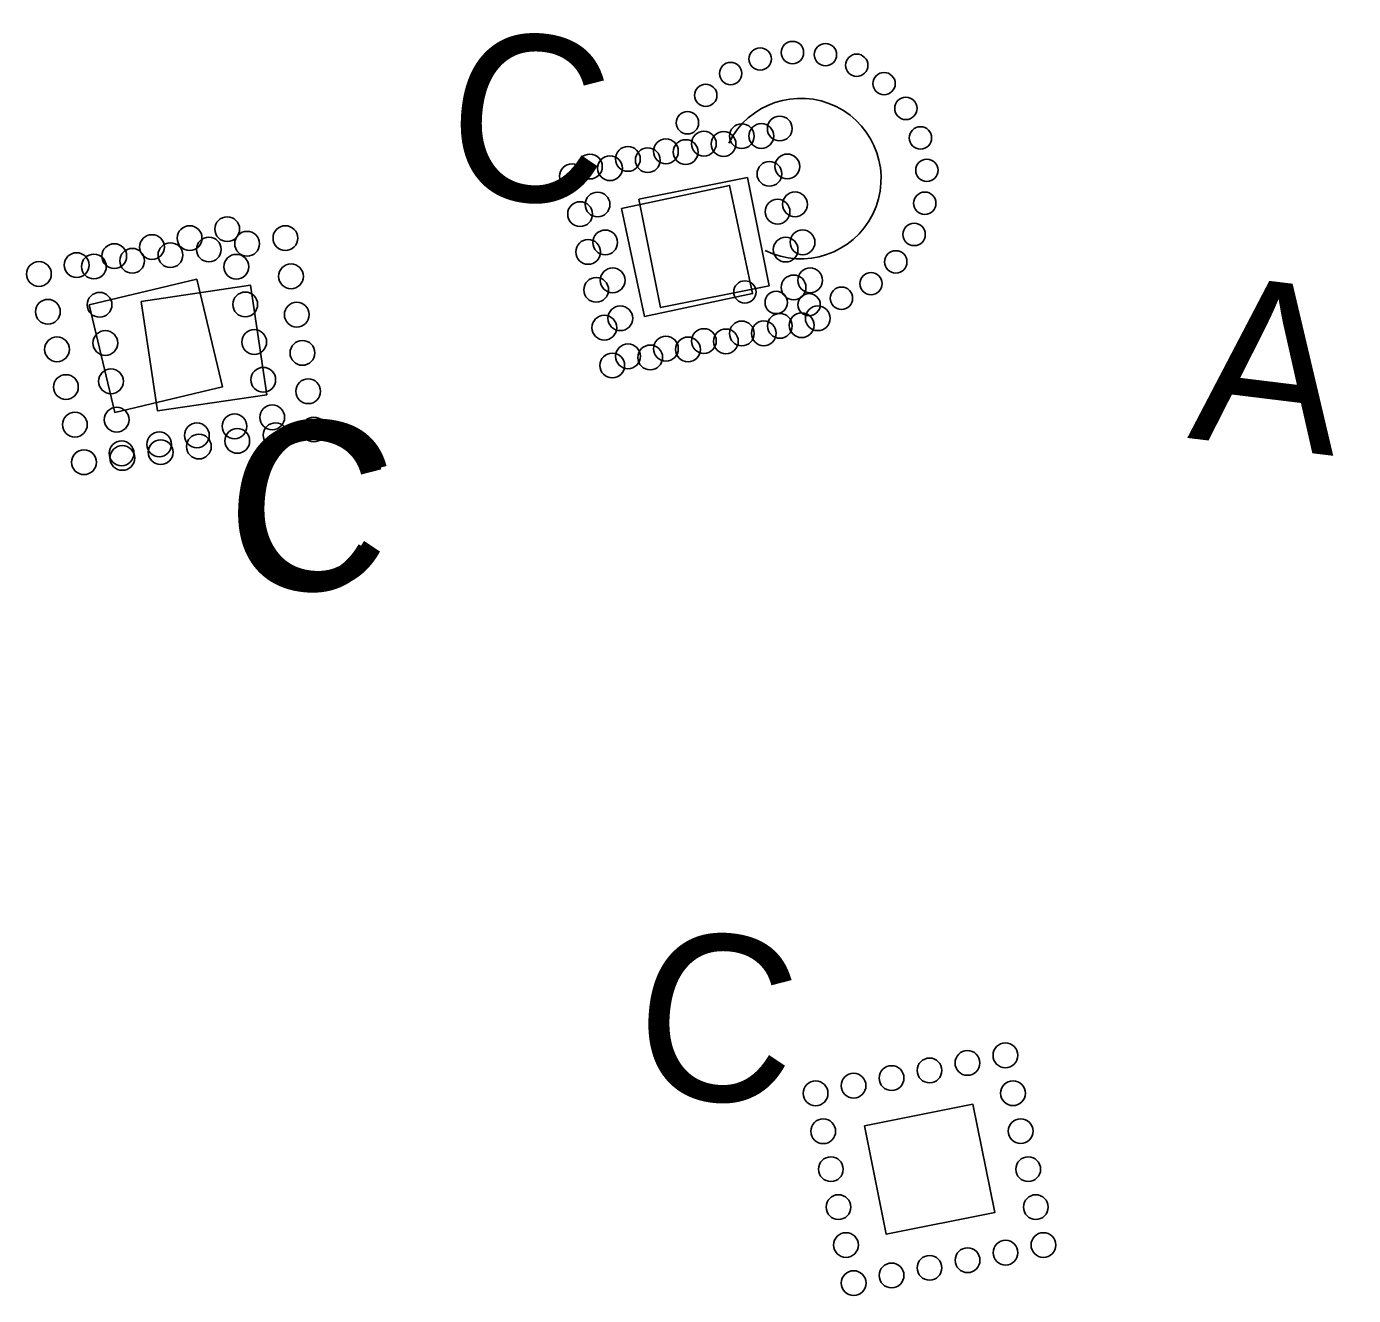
# Model space of a CAD drawing. Extents: x 2470000 to 2520000, y 340000 to 380000.
# Drawn here: x 2484362.7 to 2484482.6, y 366292.2 to 366406.9 of the extents above; entities that cross this region are included whole.
import ezdxf

# ---------------------------------------------------------------- set-up
doc = ezdxf.new("R2010")
doc.units = 0
for name, color, linetype in [('Label A Both CELL', 7, 'Continuous'), ('Label C CG CELL', 7, 'Continuous'), ('Prop Guardrail', 7, 'Continuous'), ('Rock Inlet Sediment Trap Type C CG CELL', 7, 'Continuous'), ('Rock Pipe Inlet Sediment Trap Type A Both CELL', 7, 'Continuous'), ('Scratch_Level_5', 7, 'Continuous')]:
    doc.layers.add(name, color=color, linetype=linetype)

# ---------------------------------------------------------------- blocks, each defined once
blk = doc.blocks.new('A2')
at = {"layer": 'Label A Both CELL'}
blk.add_text('A', height=0.3, dxfattribs=at).set_placement((-0.133, -0.151))
blk = doc.blocks.new('C1')
at = {"layer": 'Label C CG CELL'}
blk.add_text('C', height=0.3, dxfattribs=at).set_placement((-0.161, -0.136))
blk = doc.blocks.new('C3')
at = {"layer": 'Prop Guardrail'}
blk.add_text('C', height=0.3, dxfattribs=at).set_placement((-0.161, -0.136))

msp = doc.modelspace()

# ---------------------------------------------------------------- linework, layer by layer
at = {"layer": 'Rock Inlet Sediment Trap Type C CG CELL'}
for points in [[(2484416.45, 366390.46), (2484426.23, 366392.54), (2484428.32, 366382.76), (2484418.53, 366380.69)], [(2484373.04, 366382.03), (2484382.93, 366383.5), (2484384.4, 366373.6), (2484374.51, 366372.15)]]:
    msp.add_lwpolyline(points, close=True, dxfattribs=at)
for centre in [(2484429.11, 366397), (2484422.26, 366395.55), (2484425.69, 366396.28), (2484418.84, 366394.82), (2484411.99, 366393.37), (2484415.42, 366394.09), (2484429.84, 366393.58), (2484412.72, 366389.94), (2484430.57, 366390.16), (2484382.62, 366387.26), (2484386.08, 366387.77), (2484375.69, 366386.23), (2484379.16, 366386.74), (2484413.45, 366386.52), (2484431.3, 366386.73), (2484368.77, 366385.2), (2484372.23, 366385.72), (2484386.59, 366384.31), (2484414.18, 366383.09), (2484432.02, 366383.31), (2484369.28, 366381.74), (2484387.11, 366380.85), (2484414.91, 366379.67), (2484429.33, 366379.16), (2484432.75, 366379.89), (2484369.8, 366378.28), (2484422.48, 366377.7), (2484425.9, 366378.43), (2484387.62, 366377.39), (2484419.06, 366376.98), (2484415.63, 366376.25), (2484370.31, 366374.82), (2484388.14, 366373.92), (2484370.83, 366371.35), (2484388.65, 366370.46), (2484381.73, 366369.43), (2484385.19, 366369.95), (2484374.8, 366368.41), (2484378.26, 366368.92), (2484371.34, 366367.89)]:
    msp.add_circle(centre, 1.12, dxfattribs=at)
at = {"layer": 'Rock Pipe Inlet Sediment Trap Type A Both CELL'}
for centre in [(2484431.92, 366404.55), (2484434.9, 366404.36), (2484429, 366403.97), (2484437.73, 366403.4), (2484426.33, 366402.65), (2484440.2, 366401.74), (2484424.08, 366400.68), (2484442.17, 366399.5), (2484422.43, 366398.2), (2484443.49, 366396.83), (2484444.07, 366393.9), (2484443.88, 366390.92), (2484442.92, 366388.1), (2484441.26, 366385.62), (2484427.62, 366382.9), (2484439.02, 366383.65), (2484430.45, 366381.95), (2484433.42, 366381.75), (2484436.35, 366382.33)]:
    msp.add_circle(centre, 1.01, dxfattribs=at)
msp.add_arc((2484432.67, 366393.15), 7.26, 243.7651, 153.7562, dxfattribs=at)
at = {"layer": 'Scratch_Level_5'}
for points in [[(2484418.04, 366391.29), (2484427.84, 366393.25), (2484429.81, 366383.45), (2484420, 366381.49)], [(2484368.33, 366381.73), (2484378.06, 366384.05), (2484380.38, 366374.32), (2484370.65, 366372.01)], [(2484438.44, 366307.48), (2484448.24, 366309.44), (2484450.21, 366299.64), (2484440.4, 366297.68)]]:
    msp.add_lwpolyline(points, close=True, dxfattribs=at)
for centre in [(2484427.34, 366396.99), (2484430.77, 366397.68), (2484420.48, 366395.62), (2484423.91, 366396.31), (2484417.04, 366394.93), (2484413.61, 366394.24), (2484431.46, 366394.25), (2484414.3, 366390.81), (2484432.15, 366390.82), (2484380.82, 366388.58), (2484377.42, 366387.77), (2484414.99, 366387.38), (2484432.83, 366387.39), (2484370.61, 366386.14), (2484374.02, 366386.96), (2484367.21, 366385.33), (2484381.64, 366385.18), (2484363.8, 366384.52), (2484415.67, 366383.95), (2484433.52, 366383.95), (2484382.45, 366381.77), (2484364.61, 366381.11), (2484416.36, 366380.52), (2484434.21, 366380.52), (2484427.34, 366379.15), (2484430.78, 366379.83), (2484365.43, 366377.71), (2484383.26, 366378.37), (2484420.48, 366377.77), (2484423.91, 366378.46), (2484417.05, 366377.08), (2484366.24, 366374.3), (2484384.08, 366374.96), (2484384.89, 366371.56), (2484367.05, 366370.9), (2484381.48, 366370.75), (2484378.08, 366369.93), (2484371.27, 366368.31), (2484374.67, 366369.12), (2484367.87, 366367.5), (2484447.74, 366313.18), (2484451.17, 366313.87), (2484440.88, 366311.81), (2484444.31, 366312.5), (2484434.01, 366310.43), (2484437.44, 366311.12), (2484451.86, 366310.44), (2484434.7, 366307), (2484452.55, 366307.01), (2484435.39, 366303.57), (2484453.23, 366303.57), (2484436.08, 366300.14), (2484453.92, 366300.14), (2484436.76, 366296.71), (2484451.18, 366296.02), (2484454.61, 366296.71), (2484447.75, 366295.34), (2484440.88, 366293.96), (2484444.31, 366294.65), (2484437.45, 366293.27)]:
    msp.add_circle(centre, 1.12, dxfattribs=at)

# ---------------------------------------------------------------- block references
at = {"layer": 'Label A Both CELL', "xscale": 50, "yscale": 50, "rotation": -6.997703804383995}
msp.add_blockref('A2', (2484475.09, 366376.39), dxfattribs=at)
at = {"layer": 'Label C CG CELL', "xscale": 50, "yscale": 50, "rotation": -5.367385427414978}
for p in [(2484408.92, 366397.86), (2484389.27, 366362.99)]:
    msp.add_blockref('C1', p, dxfattribs=at)
at = {"layer": 'Prop Guardrail', "xscale": 50, "yscale": 50, "rotation": -5.367385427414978}
for p in [(2484408.92, 366397.86), (2484388.79, 366362.69), (2484425.88, 366316.5)]:
    msp.add_blockref('C3', p, dxfattribs=at)

doc.saveas('drawing.dxf')
